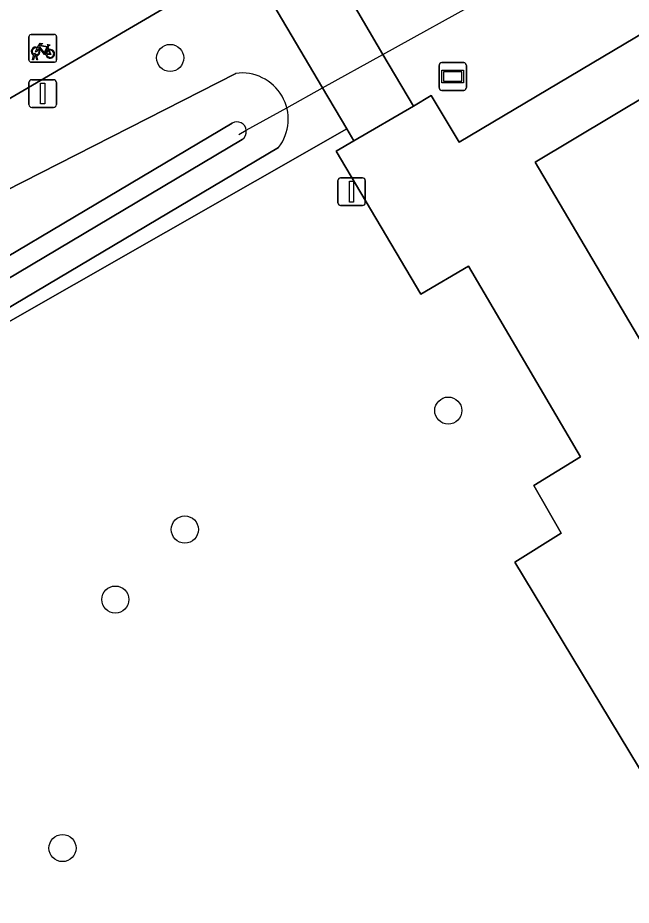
# Model space of a CAD drawing. Extents: x 158352 to 159489, y 383828 to 384603.
# Drawn here: x 158602.14 to 158624.29, y 384098.81 to 384130.85 of the extents above; entities that cross this region are included whole.
import ezdxf

# ---------------------------------------------------------------- set-up
doc = ezdxf.new("R2010")
doc.units = 0
for name, color, linetype in [('IMGEO_Boom', 7, 'Continuous'), ('IMGEO_Duiker', 7, 'Continuous'), ('IMGEO_Fietsenrek', 7, 'Continuous'), ('IMGEO_Groenvoorziening', 7, 'Continuous'), ('IMGEO_Informatiebord', 7, 'Continuous'), ('IMGEO_Lichtmast', 7, 'Continuous'), ('IMGEO_Loofbos', 7, 'Continuous'), ('IMGEO_Oever', 7, 'Continuous'), ('IMGEO_Voetgangersgebied_gesloten', 7, 'Continuous'), ('IMGEO_Voetgangersgebied_open', 7, 'Continuous'), ('IMGEO_Voetpad_onverhard', 7, 'Continuous'), ('IMGEO_Waterloop', 7, 'Continuous')]:
    doc.layers.add(name, color=color, linetype=linetype)

msp = doc.modelspace()

# ---------------------------------------------------------------- linework, layer by layer
at = {"layer": 'IMGEO_Boom'}
for centre in [(158607.644, 384129.403), (158617.685, 384116.668), (158608.174, 384112.373), (158605.662, 384109.845), (158603.756, 384100.87)]:
    msp.add_circle(centre, 0.489, dxfattribs=at)
at = {"layer": 'IMGEO_Duiker'}
msp.add_lwpolyline([(158610.118, 384126.636), (158610.394, 384126.789), (158611.854, 384127.601), (158613.147, 384128.32), (158615.328, 384129.532), (158619.065, 384131.609), (158620.153, 384132.213), (158620.357, 384132.327)], dxfattribs=at)
at = {"layer": 'IMGEO_Fietsenrek'}
for p, q in [((158602.545, 384129.325), (158602.545, 384130.166)), ((158602.545, 384130.166), (158602.545, 384129.325)), ((158602.62, 384130.25), (158603.461, 384130.25)), ((158603.461, 384130.25), (158602.62, 384130.25)), ((158603.545, 384130.175), (158603.545, 384129.334)), ((158603.545, 384129.334), (158603.545, 384130.175)), ((158603.232, 384129.799), (158603.268, 384129.704)), ((158602.672, 384129.334), (158602.711, 384129.494)), ((158602.741, 384129.482), (158602.706, 384129.334)), ((158602.783, 384129.506), (158602.782, 384129.51)), ((158602.824, 384129.334), (158602.79, 384129.476)), ((158602.814, 384129.517), (158602.815, 384129.51)), ((158602.822, 384129.48), (158602.857, 384129.334)), ((158603.47, 384129.25), (158602.629, 384129.25)), ((158602.629, 384129.25), (158603.47, 384129.25)), ((158602.706, 384129.334), (158602.672, 384129.334)), ((158602.857, 384129.334), (158602.824, 384129.334))]:
    msp.add_line(p, q, dxfattribs=at)
for points in [[(158602.879, 384129.724), (158602.827, 384129.634), (158602.787, 384129.609), (158602.788, 384129.656), (158602.843, 384129.75)], [(158602.858, 384129.776), (158602.953, 384129.94), (158603.039, 384129.926), (158603.041, 384129.917), (158602.985, 384129.906), (158602.958, 384129.861), (158603.214, 384129.82)], [(158603.154, 384129.532), (158603.104, 384129.532), (158602.913, 384129.783), (158602.894, 384129.751)], [(158603.201, 384129.795), (158602.944, 384129.836), (158602.927, 384129.807), (158603.094, 384129.587), (158603.201, 384129.795)], [(158603.249, 384129.697), (158603.219, 384129.774), (158603.11, 384129.556), (158603.153, 384129.556)], [(158603.214, 384129.82), (158603.239, 384129.869), (158603.233, 384129.873), (158603.21, 384129.877), (158603.198, 384129.884), (158603.197, 384129.887), (158603.199, 384129.892), (158603.294, 384129.877), (158603.296, 384129.867), (158603.286, 384129.854), (158603.274, 384129.848), (158603.26, 384129.854), (158603.232, 384129.799)], [(158603.183, 384129.556), (158603.303, 384129.555), (158603.259, 384129.669)], [(158603.279, 384129.676), (158603.334, 384129.531), (158603.184, 384129.531)]]:
    msp.add_lwpolyline(points, dxfattribs=at)
for centre, radius, start, end in [((158602.623, 384130.172), 0.0779, 92.4484, 184.2845), ((158602.623, 384130.172), 0.0779, 92.4484, 184.2845), ((158603.467, 384130.172), 0.0779, 2.4484, 94.2845), ((158603.467, 384130.172), 0.0779, 2.4484, 94.2845), ((158602.785, 384129.635), 0.159, 62.6766, 242.1369), ((158602.785, 384129.635), 0.129, 63.3192, 238.903), ((158602.785, 384129.635), 0.129, 283.6043, 43.4302), ((158602.785, 384129.635), 0.159, 283.5766, 46.6042), ((158602.765, 384129.506), 0.0499, 12.8025, 158.6934), ((158602.785, 384129.635), 0.159, 253.9967, 271.7867), ((158602.765, 384129.506), 0.0174, 12.8025, 163.4502), ((158602.785, 384129.635), 0.129, 253.415, 269.0204), ((158603.312, 384129.551), 0.159, 113.3408, 178.3217), ((158603.312, 384129.551), 0.159, 187.0065, 105.7708), ((158603.312, 384129.551), 0.129, 113.923, 177.9556), ((158603.312, 384129.551), 0.129, 188.6715, 104.5883), ((158602.623, 384129.328), 0.0779, 182.4484, 274.2845), ((158602.623, 384129.328), 0.0779, 182.4484, 274.2845), ((158603.467, 384129.328), 0.0779, 272.4484, 4.2845), ((158603.467, 384129.328), 0.0779, 272.4484, 4.2845)]:
    msp.add_arc(centre, radius, start, end, dxfattribs=at)
at = {"layer": 'IMGEO_Groenvoorziening'}
for points in [[(158498.856, 384178.341), (158472.946, 384206.301), (158503.103, 384169.754), (158530.461, 384149.243), (158546.285, 384137.38), (158549.929, 384134.698), (158557.496, 384129.044), (158578.513, 384113.34), (158591.096, 384113.755), (158614.019, 384126.843), (158613.147, 384128.32), (158609.435, 384134.61), (158607.663, 384133.55), (158608.603, 384131.895), (158594.234, 384123.492), (158591.008, 384128.981), (158605.408, 384137.374), (158606.353, 384135.756), (158608.149, 384136.788), (158593.579, 384161.476), (158582.059, 384154.672)], [(158595.847, 384162.757), (158615.328, 384129.532), (158616.425, 384127.661), (158617.071, 384128.043), (158618.078, 384126.362), (158625.25, 384130.618), (158630.097, 384133.494)], [(158594.013, 384120.688), (158610.009, 384128.846)], [(158611.556, 384126.165), (158596.429, 384117.194)]]:
    msp.add_lwpolyline(points, dxfattribs=at)
msp.add_lwpolyline([(158627.25, 384128.441), (158626.801, 384129.21), (158626.4, 384128.97), (158620.818, 384125.636), (158627.942, 384113.594), (158626.238, 384112.58), (158627.254, 384110.854), (158625.567, 384109.853), (158628.693, 384104.73), (158630.372, 384105.718), (158631.44, 384104.046), (158633.103, 384105.053), (158634.558, 384102.668), (158640.005, 384105.85), (158644.581, 384108.521), (158643.274, 384110.752), (158643.176, 384110.919), (158638.924, 384108.449)], close=True, dxfattribs=at)
msp.add_arc((158610.233, 384127.188), 1.673, 322.2736, 97.6983, dxfattribs=at)
at = {"layer": 'IMGEO_Informatiebord'}
for p, q in [((158617.352, 384128.332), (158617.352, 384129.132)), ((158617.352, 384129.132), (158617.352, 384128.332)), ((158617.452, 384129.232), (158618.242, 384129.232)), ((158618.242, 384129.232), (158617.452, 384129.232)), ((158618.342, 384129.132), (158618.342, 384128.332)), ((158618.342, 384128.332), (158618.342, 384129.132)), ((158618.242, 384128.232), (158617.452, 384128.232)), ((158617.452, 384128.232), (158618.242, 384128.232))]:
    msp.add_line(p, q, dxfattribs=at)
for points in [[(158617.453, 384128.964), (158618.241, 384128.964), (158618.241, 384128.5), (158617.453, 384128.5), (158617.453, 384128.964)], [(158617.518, 384128.899), (158617.518, 384128.565), (158618.176, 384128.565), (158618.176, 384128.899), (158617.518, 384128.899)]]:
    msp.add_lwpolyline(points, dxfattribs=at)
for centre, start, end in [((158617.452, 384129.132), 90, 180), ((158617.452, 384129.132), 90, 180), ((158618.242, 384129.132), 0, 90), ((158618.242, 384129.132), 360, 90), ((158617.452, 384128.332), 180, 270), ((158617.452, 384128.332), 180, 270), ((158618.242, 384128.332), 270, 0), ((158618.242, 384128.332), 270, 0)]:
    msp.add_arc(centre, 0.1, start, end, dxfattribs=at)
at = {"layer": 'IMGEO_Lichtmast'}
for p, q in [((158602.544, 384127.717), (158602.544, 384128.517)), ((158602.544, 384128.517), (158602.544, 384127.717)), ((158602.644, 384128.617), (158603.434, 384128.617)), ((158603.434, 384128.617), (158602.644, 384128.617)), ((158603.534, 384128.517), (158603.534, 384127.717)), ((158603.534, 384127.717), (158603.534, 384128.517)), ((158603.434, 384127.617), (158602.644, 384127.617)), ((158602.644, 384127.617), (158603.434, 384127.617)), ((158613.699, 384124.173), (158613.699, 384124.973)), ((158613.699, 384124.973), (158613.699, 384124.173)), ((158613.799, 384125.073), (158614.589, 384125.073)), ((158614.589, 384125.073), (158613.799, 384125.073)), ((158614.689, 384124.973), (158614.689, 384124.173)), ((158614.689, 384124.173), (158614.689, 384124.973)), ((158614.589, 384124.073), (158613.799, 384124.073)), ((158613.799, 384124.073), (158614.589, 384124.073))]:
    msp.add_line(p, q, dxfattribs=at)
for points in [[(158602.964, 384128.492), (158603.114, 384128.492), (158603.114, 384127.742), (158602.964, 384127.742), (158602.964, 384128.492)], [(158614.119, 384124.948), (158614.269, 384124.948), (158614.269, 384124.198), (158614.119, 384124.198), (158614.119, 384124.948)]]:
    msp.add_lwpolyline(points, dxfattribs=at)
for centre, start, end in [((158602.644, 384128.517), 90, 180), ((158602.644, 384128.517), 90, 180), ((158603.434, 384128.517), 0, 90), ((158603.434, 384128.517), 360, 90), ((158602.644, 384127.717), 180, 270), ((158602.644, 384127.717), 180, 270), ((158603.434, 384127.717), 270, 0), ((158603.434, 384127.717), 270, 0), ((158613.799, 384124.973), 90, 180), ((158613.799, 384124.973), 90, 180), ((158614.589, 384124.973), 0, 90), ((158614.589, 384124.973), 360, 90), ((158613.799, 384124.173), 180, 270), ((158613.799, 384124.173), 180, 270), ((158614.589, 384124.173), 270, 0), ((158614.589, 384124.173), 270, 0)]:
    msp.add_arc(centre, 0.1, start, end, dxfattribs=at)
at = {"layer": 'IMGEO_Loofbos'}
for points in [[(158465.549, 384215.266), (158464.245, 384216.846), (158454.269, 384210.225), (158481.442, 384177.38), (158485.999, 384172.14), (158491.175, 384167.767), (158500, 384160.894), (158541.163, 384130.381), (158548.168, 384125.454), (158603.502, 384084.245), (158605.241, 384085.373), (158615.79, 384091.707), (158631.113, 384100.657), (158630.733, 384101.273), (158629.021, 384100.27), (158627.995, 384101.959), (158626.298, 384100.921), (158620.087, 384111.197)], [(158620.087, 384111.197), (158621.767, 384112.243), (158620.777, 384113.96), (158622.458, 384114.995), (158618.415, 384121.883), (158616.695, 384120.873), (158613.64, 384126.042), (158614.274, 384126.411), (158614.019, 384126.843), (158591.096, 384113.755), (158578.513, 384113.34), (158557.496, 384129.044), (158549.929, 384134.698), (158546.285, 384137.38), (158530.461, 384149.243), (158503.103, 384169.754), (158472.946, 384206.301), (158465.595, 384214.234)]]:
    msp.add_lwpolyline(points, dxfattribs=at)
at = {"layer": 'IMGEO_Oever'}
for points in [[(158610.009, 384128.846), (158594.013, 384120.688)], [(158595.613, 384118.57), (158609.884, 384127.052)], [(158610.238, 384126.458), (158595.97, 384117.968)], [(158596.429, 384117.194), (158611.556, 384126.165)]]:
    msp.add_lwpolyline(points, dxfattribs=at)
for centre, radius, start, end in [((158610.233, 384127.188), 1.673, 322.2736, 97.6983), ((158610.05, 384126.748), 0.346, 6.7949, 118.646), ((158610.049, 384126.749), 0.347, 302.9714, 6.5596)]:
    msp.add_arc(centre, radius, start, end, dxfattribs=at)
at = {"layer": 'IMGEO_Voetgangersgebied_gesloten'}
for points in [[(158625.25, 384130.618), (158618.078, 384126.362), (158617.071, 384128.043), (158616.425, 384127.661), (158614.274, 384126.411), (158613.64, 384126.042), (158616.695, 384120.873), (158618.415, 384121.883), (158622.458, 384114.995), (158620.777, 384113.96), (158621.767, 384112.243), (158620.087, 384111.197), (158626.298, 384100.921)], [(158627.942, 384113.594), (158620.818, 384125.636), (158626.4, 384128.97)]]:
    msp.add_lwpolyline(points, dxfattribs=at)
at = {"layer": 'IMGEO_Voetgangersgebied_open'}
msp.add_lwpolyline([(158595.847, 384162.757), (158594.591, 384164.9), (158582.011, 384186.356), (158579.699, 384184.995), (158592.326, 384163.601), (158593.579, 384161.476), (158608.149, 384136.788), (158609.435, 384134.61), (158613.147, 384128.32), (158614.019, 384126.843), (158614.274, 384126.411), (158616.425, 384127.661), (158615.328, 384129.532)], close=True, dxfattribs=at)
at = {"layer": 'IMGEO_Voetpad_onverhard'}
msp.add_lwpolyline([(158609.435, 384134.61), (158608.149, 384136.788), (158606.353, 384135.756), (158605.408, 384137.374), (158591.008, 384128.981), (158594.234, 384123.492), (158608.603, 384131.895), (158607.663, 384133.55)], close=True, dxfattribs=at)
at = {"layer": 'IMGEO_Waterloop'}
for points in [[(158609.884, 384127.052), (158595.613, 384118.57)], [(158595.97, 384117.968), (158610.238, 384126.458)]]:
    msp.add_lwpolyline(points, dxfattribs=at)
for centre, radius, start, end in [((158610.05, 384126.748), 0.346, 6.7949, 118.646), ((158610.049, 384126.749), 0.347, 302.9714, 6.5596)]:
    msp.add_arc(centre, radius, start, end, dxfattribs=at)

doc.saveas('drawing.dxf')
